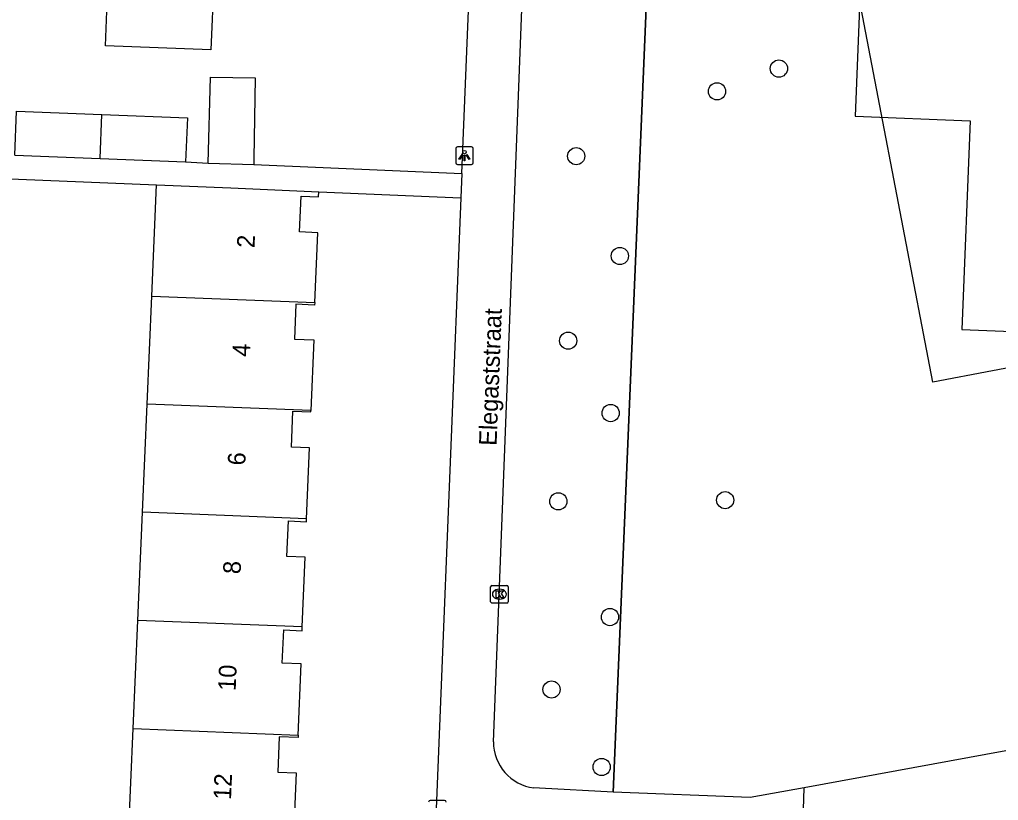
# Model space of a CAD drawing. Extents: x 160077 to 160945, y 386481 to 387498.
# Drawn here: x 160567 to 160622.7, y 386784.9 to 386829.3 of the extents above; entities that cross this region are included whole.
import ezdxf

# ---------------------------------------------------------------- set-up
doc = ezdxf.new("R2010")
doc.units = 0
for name, color, linetype in [('IMGEO_Boom', 7, 'Continuous'), ('IMGEO_Groenvoorziening', 7, 'Continuous'), ('IMGEO_Hek', 7, 'Continuous'), ('IMGEO_Kolk', 7, 'Continuous'), ('IMGEO_Lichtpunt', 7, 'Continuous'), ('IMGEO_Openbare_ruimte_label', 7, 'Continuous'), ('IMGEO_Pand', 7, 'Continuous'), ('IMGEO_Pand_nummerreeks', 7, 'Continuous'), ('IMGEO_Pand_vergunning_verleend', 7, 'Continuous'), ('IMGEO_Voetpad_open', 7, 'Continuous')]:
    doc.layers.add(name, color=color, linetype=linetype)

msp = doc.modelspace()

# ---------------------------------------------------------------- linework, layer by layer
at = {"layer": 'IMGEO_Boom'}
for centre in [(160610.174, 386826.537), (160606.657, 386825.241), (160598.653, 386821.558), (160601.134, 386815.884), (160598.194, 386811.068), (160600.61, 386806.956), (160597.632, 386801.936), (160607.12, 386802.007), (160600.571, 386795.361), (160597.249, 386791.243), (160600.097, 386786.839)]:
    msp.add_circle(centre, 0.489, dxfattribs=at)
at = {"layer": 'IMGEO_Groenvoorziening'}
msp.add_lwpolyline([(160603.434, 386849.369), (160600.755, 386785.404)], dxfattribs=at)
at = {"layer": 'IMGEO_Hek'}
msp.add_lwpolyline([(160600.755, 386785.404), (160603.434, 386849.369)], dxfattribs=at)
at = {"layer": 'IMGEO_Kolk'}
for p, q in [((160593.786, 386796.233), (160593.786, 386797.085)), ((160593.861, 386797.159), (160594.713, 386797.159)), ((160594.274, 386796.939), (160594.299, 386796.939)), ((160594.787, 386797.085), (160594.787, 386796.233)), ((160594.297, 386796.379), (160594.272, 386796.379)), ((160594.713, 386796.159), (160593.861, 386796.159))]:
    msp.add_line(p, q, dxfattribs=at)
for points in [[(160593.786, 386796.233), (160593.786, 386797.085)], [(160593.861, 386797.159), (160594.713, 386797.159)], [(160594.107, 386796.859), (160594.23, 386796.859), (160594.23, 386796.708), (160594.36, 386796.859), (160594.524, 386796.859), (160594.378, 386796.708), (160594.531, 386796.459), (160594.379, 386796.459), (160594.294, 386796.623), (160594.23, 386796.556), (160594.23, 386796.459), (160594.107, 386796.459), (160594.107, 386796.859)], [(160594.787, 386797.085), (160594.787, 386796.233)], [(160594.713, 386796.159), (160593.861, 386796.159)]]:
    msp.add_lwpolyline(points, dxfattribs=at)
for centre, start, end in [((160593.863, 386797.083), 91.552, 178.448), ((160593.863, 386797.083), 91.552, 178.448), ((160594.711, 386797.083), 1.552, 88.448), ((160594.711, 386797.083), 1.552, 88.448), ((160593.863, 386796.235), 181.552, 268.448), ((160593.863, 386796.235), 181.552, 268.448), ((160594.711, 386796.235), 271.552, 358.448), ((160594.711, 386796.235), 271.552, 358.448)]:
    msp.add_arc(centre, 0.0765, start, end, dxfattribs=at)
for centre, major_axis, ratio, start_param, end_param in [((160594.273, 386796.659), (-0.387, 0.002), 0.722429, 4.712389, 7.853982), ((160594.298, 386796.659), (-0.39, 0.002), 0.717154, 1.570796, 4.712389)]:
    msp.add_ellipse(centre, major_axis=major_axis, ratio=ratio, start_param=start_param, end_param=end_param, dxfattribs=at)
at = {"layer": 'IMGEO_Lichtpunt'}
for p, q in [((160591.801, 386821.992), (160591.801, 386821.185)), ((160591.801, 386821.992), (160591.801, 386821.185)), ((160592.703, 386822.087), (160591.895, 386822.087)), ((160592.703, 386822.087), (160591.895, 386822.087)), ((160592.797, 386821.185), (160592.797, 386821.992)), ((160592.797, 386821.185), (160592.797, 386821.992)), ((160591.895, 386821.091), (160592.703, 386821.091)), ((160591.895, 386821.091), (160592.703, 386821.091)), ((160591.166, 386784.939), (160590.358, 386784.939)), ((160591.166, 386784.939), (160590.358, 386784.939))]:
    msp.add_line(p, q, dxfattribs=at)
for points in [[(160592.175, 386821.656), (160592.214, 386821.628), (160592.026, 386821.366), (160591.988, 386821.393), (160592.175, 386821.656)], [(160592.277, 386821.608), (160592.324, 386821.608), (160592.324, 386821.286), (160592.277, 386821.286), (160592.277, 386821.608)], [(160592.387, 386821.628), (160592.425, 386821.655), (160592.612, 386821.393), (160592.573, 386821.365), (160592.387, 386821.628)]]:
    msp.add_lwpolyline(points, dxfattribs=at)
msp.add_circle((160592.3, 386821.79), 0.0994, dxfattribs=at)
for centre, start, end in [((160591.895, 386821.992), 90, 180), ((160591.895, 386821.992), 90, 180), ((160592.703, 386821.992), 0, 90), ((160592.703, 386821.992), 0, 90), ((160591.895, 386821.185), 180, 270), ((160591.895, 386821.185), 180, 270), ((160592.703, 386821.185), 270, 0), ((160592.703, 386821.185), 270, 360), ((160590.358, 386784.844), 90, 180), ((160590.358, 386784.844), 90, 180), ((160591.166, 386784.844), 0, 90), ((160591.166, 386784.844), 0, 90)]:
    msp.add_arc(centre, 0.0946, start, end, dxfattribs=at)
at = {"layer": 'IMGEO_Pand'}
for points in [[(160614.83, 386831.942), (160614.503, 386823.832), (160621.042, 386823.568), (160620.564, 386811.711), (160631.511, 386811.269), (160631.665, 386815.075), (160635.371, 386814.926), (160634.871, 386802.538), (160639.346, 386802.357), (160639.197, 386798.683), (160659.719, 386797.854), (160659.866, 386801.495), (160664.535, 386801.306), (160665.335, 386822.062), (160662.065, 386822.149), (160662.314, 386829.637)], [(160578.451, 386831.539), (160578.045, 386831.555), (160577.889, 386827.595), (160571.888, 386827.832), (160572.045, 386831.792)], [(160577.722, 386821.159), (160577.861, 386826.047), (160580.403, 386826.004), (160580.326, 386821.43), (160580.32, 386821.086)], [(160566.735, 386821.612), (160566.834, 386824.124), (160571.69, 386823.932)], [(160571.591, 386821.419), (160571.69, 386823.932)], [(160571.69, 386823.932), (160576.549, 386823.739), (160576.449, 386821.227)], [(160566.735, 386821.612), (160571.591, 386821.419)], [(160571.591, 386821.419), (160576.449, 386821.227)], [(160577.722, 386821.159), (160580.32, 386821.086)], [(160574.522, 386813.61), (160574.793, 386819.934)], [(160574.793, 386819.934), (160579.027, 386819.753), (160584.022, 386819.539)], [(160583.788, 386813.242), (160583.958, 386817.204), (160582.925, 386817.249), (160583.012, 386819.29), (160584.01, 386819.247), (160584.022, 386819.539)], [(160574.258, 386807.464), (160574.522, 386813.61)], [(160574.522, 386813.61), (160583.788, 386813.242)], [(160583.788, 386813.242), (160583.782, 386813.095), (160582.722, 386813.141), (160582.637, 386811.158), (160583.74, 386811.111), (160583.567, 386807.095)], [(160573.995, 386801.319), (160574.258, 386807.464)], [(160583.567, 386807.095), (160574.258, 386807.464)], [(160583.319, 386800.95), (160583.492, 386804.972), (160582.458, 386805.017), (160582.546, 386807.062), (160583.564, 386807.018), (160583.567, 386807.095)], [(160573.732, 386795.174), (160573.995, 386801.319)], [(160583.319, 386800.95), (160573.995, 386801.319)], [(160583.081, 386794.803), (160583.251, 386798.759), (160582.204, 386798.804), (160582.291, 386800.826), (160583.312, 386800.782), (160583.319, 386800.95)], [(160573.468, 386789.029), (160573.732, 386795.174)], [(160583.081, 386794.803), (160573.732, 386795.174)], [(160582.853, 386788.657), (160583.026, 386792.694), (160581.941, 386792.74), (160582.022, 386794.629), (160583.072, 386794.584), (160583.081, 386794.803)], [(160573.205, 386782.883), (160573.468, 386789.029)], [(160573.468, 386789.029), (160582.853, 386788.657)], [(160582.853, 386788.657), (160582.847, 386788.514), (160581.769, 386788.56), (160581.682, 386786.55), (160582.725, 386786.505), (160582.553, 386782.512)]]:
    msp.add_lwpolyline(points, dxfattribs=at)
at = {"layer": 'IMGEO_Pand_vergunning_verleend'}
msp.add_lwpolyline([(160613.867, 386835.096), (160626.802, 386837.57), (160624.421, 386850.02), (160646.57, 386849.04), (160647.993, 386841.649), (160656.446, 386843.277), (160661.556, 386816.748), (160642.06, 386813.01), (160633.038, 386808.858), (160630.885, 386813.836), (160628.577, 386813.395), (160629.102, 386810.652), (160618.915, 386808.704), (160613.867, 386835.096)], dxfattribs=at)
at = {"layer": 'IMGEO_Voetpad_open'}
for points in [[(160592.157, 386820.579), (160593.096, 386843.756)], [(160593.946, 386788.275), (160596.088, 386843.636)], [(160576.449, 386821.227), (160577.722, 386821.159)], [(160580.32, 386821.086), (160592.157, 386820.579)], [(160563.013, 386792.635), (160563.216, 386796.797), (160563.663, 386807.989), (160564.157, 386820.359), (160574.793, 386819.934)], [(160592.157, 386820.579), (160592.101, 386819.194)], [(160584.022, 386819.539), (160592.101, 386819.194)], [(160592.101, 386819.194), (160590.331, 386775.537), (160611.261, 386774.569)], [(160674.502, 386797.454), (160667.256, 386796.073), (160625.143, 386788.129), (160611.61, 386785.659)], [(160611.61, 386785.659), (160608.542, 386785.099), (160600.755, 386785.404)], [(160611.261, 386774.569), (160611.61, 386785.659)], [(160600.755, 386785.404), (160596.56, 386785.63), (160596.241, 386785.647)]]:
    msp.add_lwpolyline(points, dxfattribs=at)
msp.add_arc((160596.579, 386788.258), 2.633, 179.6351, 262.6255, dxfattribs=at)

# ---------------------------------------------------------------- texts
at = {"layer": 'IMGEO_Openbare_ruimte_label'}
msp.add_text('Elegaststraat', height=1, rotation=87.7644, dxfattribs=at).set_placement((160594.122, 386805.083))
at = {"layer": 'IMGEO_Pand_nummerreeks'}
for s, rotation, p in [('2', 87.5592, (160580.363, 386816.322)), ('4', 87.5592, (160580.1, 386810.144)), ('6', 87.5594, (160579.837, 386803.965)), ('8', 87.5592, (160579.573, 386797.789)), ('10', 87.5592, (160579.291, 386791.148)), ('12', 87.5592, (160579.027, 386784.962))]:
    msp.add_text(s, height=1, rotation=rotation, dxfattribs=at).set_placement(p)

doc.saveas('drawing.dxf')
